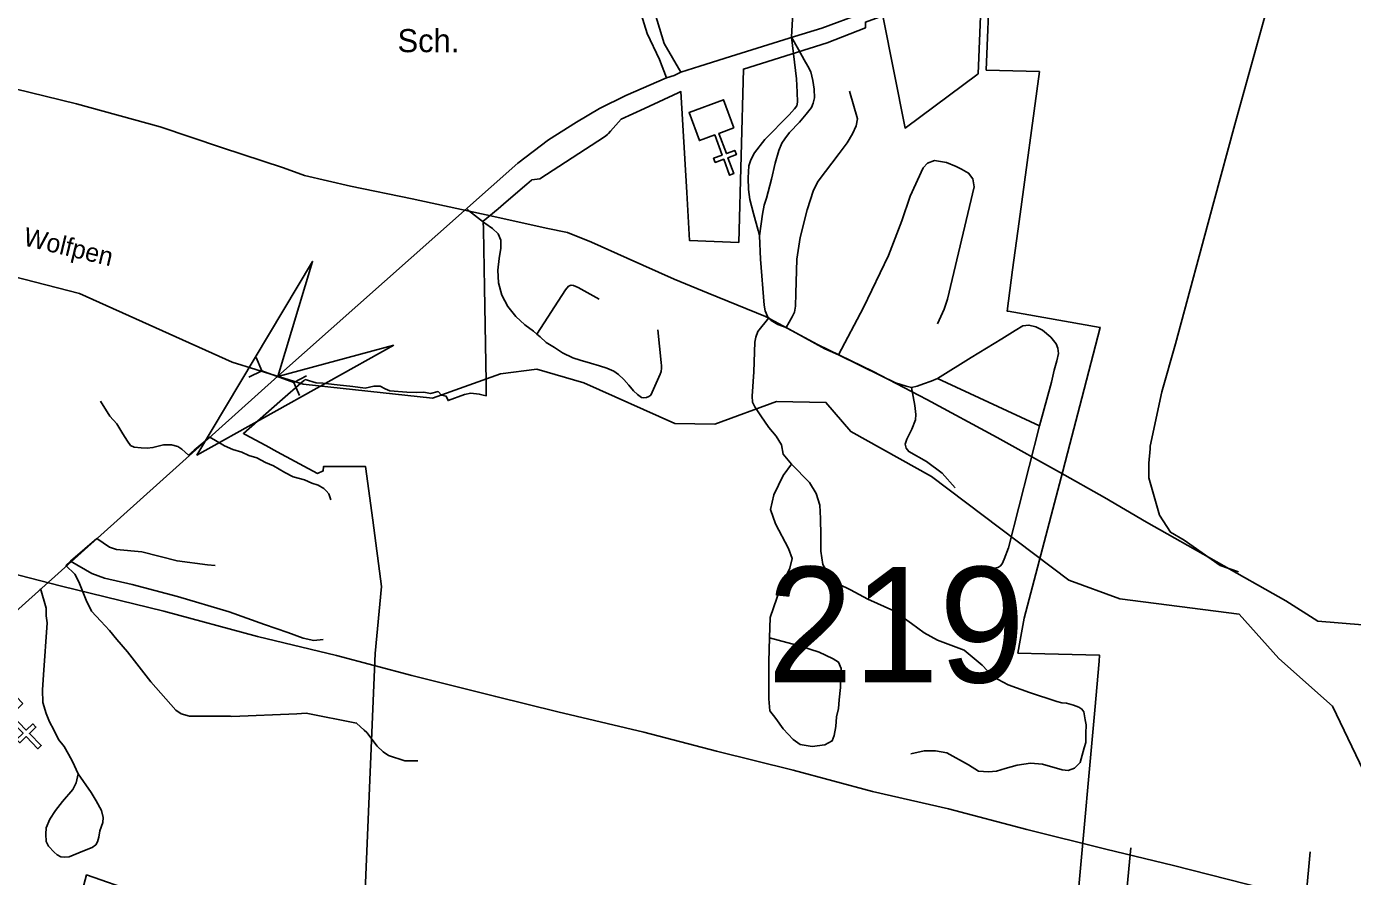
# Model space of a CAD drawing. Extents: x 884530 to 1028605, y 526725 to 653634.
# Drawn here: x 978298 to 983003, y 600417 to 603432 of the extents above; entities that cross this region are included whole.
import ezdxf

# ---------------------------------------------------------------- set-up
doc = ezdxf.new("R2010")
doc.units = 0
for name, color, linetype in [('Exist Boundary Political City Limit New', 7, 'Continuous'), ('Exist Cultural Church CELL', 7, 'Continuous'), ('Exist Cultural Educational Facility High Label', 7, 'Continuous'), ('Exist Hydrographic Creek Single Shore', 7, 'Continuous'), ('Exist Hydrographic Creek Single Shore Label', 7, 'Continuous'), ('Exist Road Non-System Type 51', 7, 'Continuous'), ('Exist Road Primary US Attributed', 7, 'Continuous'), ('Exist Road Secondary Structure Culvert Attributed CELL', 7, 'Continuous'), ('Exist Road Secondary Structure Culvert CELL', 7, 'Continuous'), ('Exist Road Secondary Structure Standard Bridge Number Label', 7, 'Continuous'), ('Exist Road Secondary Type 51 Attributed', 7, 'Continuous'), ('Exist Utilities Electrical Transmission Line', 7, 'Continuous'), ('Map Preparation Boundary City Limit Buffer Line', 7, 'Continuous')]:
    doc.layers.add(name, color=color, linetype=linetype)

msp = doc.modelspace()

# ---------------------------------------------------------------- linework, layer by layer
at = {"layer": 'Exist Boundary Political City Limit New'}
for points in [[(981892.2, 603271.9), (981703.1, 603277.1), (981716.2, 603595.6), (981687.9, 603586.2), (981674.4, 603264.1), (981415.1, 603071.8), (981336.3, 603469.6), (981274.4, 603447.4), (981275.4, 603427.6), (981138.6, 603373.9), (980841.9, 603280.9), (980825.1, 602666), (980650.4, 602672.4), (980640.5, 602843.1), (980619.8, 603200.8), (980610.4, 603196.4), (980490.1, 603141.3), (980407.3, 603103.4), (980369.8, 603060.1), (980363.3, 603052.6), (980359.1, 603049.1)], [(982030.8, 600368.2), (982088.3, 601006.5), (982103.7, 601180.1), (982105.6, 601201.6), (981911.7, 601206.8), (981815.9, 601209.2), (981823.9, 601255.2), (981838, 601332.6), (981885.6, 601513.2), (981974.8, 601855.1), (981999.5, 601949.8), (982042.1, 602113.1), (982107.8, 602364.3), (981780.9, 602421.6), (981777.3, 602422.2), (981797, 602568.6), (981820.2, 602740.1), (981892.2, 603271.9)], [(980359.1, 603049.1), (980348.5, 603040.2), (980118.9, 602891.9), (980090.4, 602887.5), (980089.6, 602886.8), (980072.8, 602872.1), (980000, 602810.3), (979990.2, 602802), (979971, 602785.6), (979918.4, 602740.8), (979918.9, 602711.3), (979922.6, 602506.6), (979928.2, 602172), (979928.6, 602149.2), (979928.9, 602121.9), (979917.9, 602124.4), (979904, 602128.1), (979874.9, 602131.4), (979852, 602126.8), (979793.6, 602105.2), (979787.1, 602120), (979770.6, 602124.4), (979757.9, 602136.7), (979731, 602130.6), (979707.6, 602134.5), (979680.8, 602133.7), (979647.1, 602135.3), (979587, 602139.6), (979570.6, 602147.1), (979552, 602156.6), (979529.6, 602155.8), (979498.9, 602148.6), (979455.4, 602154.9), (979399.8, 602160.5), (979349.2, 602166.9), (979324.9, 602168.1), (979286.2, 602179.5), (979282.6, 602176.4), (979280.8, 602174.8), (979196.9, 602101.5), (979067.3, 601987.8), (979073.4, 601984.5), (979146.3, 601945.2), (979187, 601923.4), (979329.8, 601846.6), (979350.8, 601855.7), (979352, 601871.5), (979500.3, 601871.5), (979526.1, 601680.5), (979557.8, 601444.9), (979535, 601207.6), (979485.8, 600056.9)], [(978686.6, 600360.6), (978510.9, 600422), (978440.6, 600159.7)]]:
    msp.add_lwpolyline(points, dxfattribs=at)
at = {"layer": 'Exist Cultural Church CELL'}
for points in [[(980808, 603072.6), (980754.6, 603052.7), (980781.1, 602981.3), (980811.1, 602992.4), (980816.6, 602977.4), (980786.6, 602966.3), (980807.5, 602909.9), (980792.4, 602904.4), (980771.6, 602960.8), (980741.6, 602949.7), (980736, 602964.7), (980766, 602975.7), (980739.6, 603047.2), (980685.5, 603027.3), (980648.6, 603127.1), (980771.1, 603172.4)], [(978285.1, 601030.3), (978244.1, 600990.7), (978296.9, 600935.9), (978320, 600958.1), (978331.1, 600946.5), (978308, 600924.3), (978349.7, 600881), (978338.2, 600869.9), (978296.5, 600913.2), (978273.4, 600891), (978262.3, 600902.6), (978285.4, 600924.7), (978232.6, 600979.6), (978191, 600939.7), (978117.1, 601016.4), (978211.2, 601107)]]:
    msp.add_lwpolyline(points, close=True, dxfattribs=at)
at = {"layer": 'Exist Hydrographic Creek Single Shore'}
msp.add_lwpolyline([(983522.5, 599946.2), (983206.2, 600448.1), (982931.6, 601021.3), (982741.7, 601190.2), (982601.2, 601347.1), (982177.6, 601401.6), (981996.7, 601467.6), (981508.9, 601835.1), (981222.5, 601995.1), (981134.3, 602098.6), (980959.4, 602102.1), (980739.8, 602021.2), (980598.1, 602024.1), (980275.7, 602167.6), (980109, 602216.1), (979979.9, 602199.9), (979738, 602113.8), (979279.4, 602163.3), (979026.8, 602241.7), (978485.1, 602485.1), (978167.9, 602565.8), (977926.4, 602587.4), (977792, 602684.2)], dxfattribs=at)
at = {"layer": 'Exist Road Non-System Type 51'}
for p, q in [((981012.3, 603393.6), (981018.1, 603501.6)), ((981530.4, 602182.9), (981891.9, 602015.3)), ((978453.8, 601534.7), (978546.8, 601616.1)), ((978437.3, 601519.8), (978453.8, 601534.7))]:
    msp.add_line(p, q, dxfattribs=at)
for points in [[(982861.3, 604099.1), (982721.7, 603575.5), (982585.4, 603084.3), (982511.2, 602809.6), (982374.9, 602306.3), (982326.7, 602135.8), (982284.6, 601943.3), (982285, 601933.3), (982280.6, 601883.2), (982280.6, 601831), (982292.7, 601789), (982318.7, 601698.7), (982357.1, 601637.7), (982405.1, 601610.2), (982533.2, 601520), (982598.6, 601497.2)], [(981012.3, 603393.6), (981030, 603246.3), (981032.4, 603198.7), (981033.1, 603164.1), (981030.8, 603150.2), (981023.3, 603139.5), (981004.4, 603118.1), (980917.3, 603031), (980881.2, 602984.2), (980868, 602959.5), (980861.4, 602937.3), (980858.2, 602895.4), (980859.8, 602854.3), (980864, 602818.2), (980877.1, 602768.9), (980893.5, 602708.1), (980898.4, 602689.2), (980902.5, 602606.2), (980914.8, 602443.4), (980919, 602422.9), (980928.8, 602400.7), (980931.4, 602398.1)], [(980898.4, 602689.2), (980909.4, 602766.7), (980914.7, 602798.6), (980923.2, 602823.1), (980941.4, 602890.1), (980954.1, 602947.4), (980966.9, 602992.2), (980977.5, 603017.6), (980988.1, 603033.6), (981005.2, 603055.9), (981040.2, 603093.1), (981064.7, 603120.8), (981082.8, 603144.2), (981089.1, 603160.1), (981093.3, 603179.3), (981092.3, 603210.1), (981088.1, 603240.9), (981080.6, 603271.7), (981069.9, 603290.9), (981057.2, 603314.3), (981037, 603350.4), (981012.3, 603393.6)], [(980993, 602363.8), (981015.1, 602401.5), (981023.3, 602418.8), (981026.6, 602439.3), (981027.4, 602484.5), (981031.6, 602607), (981043.1, 602683.4), (981067.7, 602782), (981089.8, 602851.9), (981106.3, 602883.1), (981181.9, 602981.7), (981209.9, 603019.5), (981228.8, 603051.6), (981241.2, 603079.5), (981246.1, 603105), (981218.1, 603202.7)], [(981178.6, 602266.7), (981267.4, 602435.2), (981357, 602619.3), (981403.8, 602742.6), (981433.4, 602830.5), (981479.1, 602931), (981495.3, 602947.1), (981519.5, 602956.6), (981562.6, 602949.8), (981596.2, 602935), (981615, 602925.6), (981640.6, 602912.1), (981655.4, 602891.9), (981660.7, 602863.7), (981566, 602464.7), (981554.5, 602429.2), (981530.3, 602376.8)], [(979861.2, 602782.2), (979924.3, 602734.7), (979951.6, 602715.2), (979971.1, 602696.6), (979981.2, 602674.4), (979981.3, 602646.1), (979975.1, 602608.5), (979970.5, 602567.7), (979972.5, 602523), (979984.7, 602478.4), (980006, 602438.2), (980034.2, 602402.7), (980066.3, 602373.3), (980096.8, 602350.8), (980108.5, 602340.8)], [(980108.5, 602340.8), (980210.6, 602497.3), (980221.4, 602510.7), (980230.1, 602514.1), (980239, 602513), (980254.7, 602506.1), (980329.2, 602464.8)], [(980931.4, 602398.1), (980893.1, 602349.6), (980885.6, 602329.6), (980881.6, 602311.6), (980878.2, 602206.6), (980872.1, 602120.3), (980874.2, 602099), (980882.3, 602083.3), (980902.9, 602050.4), (980931.6, 602009.2), (980958.4, 601978.4), (980977, 601947.6), (980983.1, 601914.6), (981012.4, 601879.4)], [(980931.4, 602398.1), (980940.4, 602389.2), (980964.1, 602374.4), (980993, 602363.8)], [(980108.5, 602340.8), (980120, 602330.8), (980142.1, 602311.4), (980171.3, 602293.7), (980199.4, 602274.7), (980236.1, 602256.9), (980262, 602248.6), (980299.5, 602237.2), (980330.7, 602228.3), (980356.5, 602219.9), (980381.2, 602209.4), (980398.2, 602197.9), (980417, 602179.3), (980434.7, 602159.1), (980451.3, 602140), (980465.6, 602126), (980480.2, 602116.1), (980488.8, 602115.1), (980497.6, 602116.3), (980506.4, 602119.3), (980512.9, 602123.9), (980546.1, 602198.4), (980549.7, 602208.6), (980550.9, 602219.4), (980551.3, 602228.1), (980549.9, 602240.1), (980537.7, 602356.4)], [(980993, 602363.8), (981130.2, 602288.9), (981178.6, 602266.7)], [(981530.4, 602182.9), (981650.3, 602257.8), (981758.8, 602324.3), (981805.7, 602353.1), (981833.7, 602369.5), (981855, 602372.7), (981878.8, 602367), (981903.5, 602354.7), (981932.3, 602330), (981951.2, 602306.2), (981957.7, 602291.4), (981959.4, 602272.5), (981953.5, 602245.4), (981944.6, 602212.5), (981934.7, 602169.8), (981891.9, 602015.3)], [(981178.6, 602266.7), (981330.7, 602192.8), (981381.6, 602168.1), (981419.2, 602155.5), (981437.5, 602150.9)], [(981437.5, 602150.9), (981449.8, 602087.6), (981453.1, 602055.6), (981452.3, 602036.7), (981439.1, 602003), (981421.1, 601968.4), (981416.1, 601950.4), (981418.6, 601936.4), (981428.5, 601924.1), (981491.7, 601888.8), (981546.8, 601847.6), (981592.8, 601795.1)], [(981437.5, 602150.9), (981458.1, 602156.6), (981480.3, 602164.9), (981507.3, 602173.9), (981530.4, 602182.9)], [(978873, 601911.2), (978848.5, 601932.7), (978834.3, 601942.1), (978811.9, 601948), (978783.8, 601948), (978745.9, 601938.2), (978726.2, 601936.2), (978704.3, 601937), (978680, 601939.2), (978667.1, 601945.1), (978656.4, 601960.8), (978639.7, 601987.4), (978618, 602022.8), (978593.5, 602049.3), (978560.1, 602102.3)], [(981891.9, 602015.3), (981781.8, 601583.1), (981767.1, 601542.5), (981759.6, 601525.5), (981752.3, 601518.1), (981744.1, 601513.2), (981715.2, 601507.4)], [(978873, 601911.2), (978892.3, 601928.5), (978947.7, 601974.9)], [(978947.7, 601974.9), (978999.7, 601944.2), (979030.1, 601931.4), (979061.7, 601922.1), (979086, 601910.4), (979114.6, 601902.3), (979146.2, 601884.9), (979173.7, 601873), (979214.5, 601850.3), (979243.9, 601834.5), (979283.9, 601823.8), (979310.5, 601812.5), (979333, 601804.4), (979352.3, 601793.1), (979361.5, 601785), (979370.7, 601773.7), (979377.9, 601752.3)], [(981012.4, 601879.4), (980982.7, 601838.7), (980949.7, 601770.5), (980937.4, 601718.9), (980955.8, 601667.6), (981002.1, 601580.3), (981015.2, 601545.3), (981006.2, 601510.4), (980971.5, 601438.2), (980936.6, 601335.4), (980934.2, 601262.9), (980931.5, 601179.7), (980931.6, 601046.9), (980935.8, 601003.8), (980956.4, 600977.1), (980983.1, 600940), (981018.1, 600903), (981042.8, 600884.5), (981085.6, 600877.2), (981130.6, 600884), (981156.5, 600897.5), (981163.1, 600916.6), (981169.9, 600949.2), (981172.2, 600982.9), (981178.9, 601012.2), (981181.2, 601043.6), (981185.7, 601087.5), (981186.8, 601128), (981188, 601153.9), (981178.9, 601177.4), (981159.8, 601188.7), (981132.9, 601202.2), (981110.3, 601212.3), (981044, 601233.7), (980934.2, 601262.9)], [(981012.4, 601879.4), (981075.6, 601813.9), (981100.3, 601774.8), (981112.6, 601733.7), (981114.7, 601686.4), (981116.7, 601626.8), (981116.7, 601571.2), (981123, 601524), (981145.5, 601484.9), (981180.5, 601454.1), (981221.6, 601433.5), (981283.3, 601400.6), (981375.8, 601359.5), (981437.5, 601314.3), (981482.7, 601281.3), (981530, 601254.6), (981624.6, 601219.7), (981688.3, 601166.2), (981727.3, 601125), (981780.9, 601096.3), (981856.9, 601069.6), (981953.9, 601037.2), (981972, 601032.6), (981988.2, 601031), (982013.3, 601024.5), (982031.8, 601017.3), (982043.1, 601010.7), (982049.8, 601000.3), (982054.5, 600972.8), (982057.4, 600954.8), (982056.5, 600923.4), (982056.5, 600892.1), (982050.7, 600873.1), (982036.2, 600821), (982016.1, 600800.9), (981994.6, 600792.4), (981973.1, 600795.3), (981902.9, 600815.3), (981859.9, 600818.2), (981812.6, 600811), (981770.6, 600800.2), (981739.8, 600789.9), (981710.9, 600787.9), (981676, 600789.9), (981640.3, 600812.5), (981562.9, 600855.8), (981523.8, 600861.9), (981482.7, 600861.9), (981435.5, 600851.6)], [(978546.8, 601616.1), (978592.3, 601584.6), (978616.7, 601576.8), (978706.7, 601568.3), (978832, 601536), (978940.1, 601521.8), (978966.6, 601519.7)], [(978453.8, 601534.7), (978529.3, 601491.2), (978574.8, 601474.9), (978673.1, 601453), (978833, 601409.7), (979016.8, 601355.9), (979142.4, 601311.1), (979224.6, 601282.6), (979279.8, 601261.8), (979317.2, 601254.2), (979350.1, 601257.3)], [(978437.3, 601519.8), (978468.8, 601488.6), (978483.8, 601461.4), (978495, 601432.7), (978509, 601396.8), (978527.9, 601357.9), (978560.9, 601321.9), (978592.1, 601289), (978617.9, 601257.6), (978656.3, 601213.7), (978739.3, 601107.4), (978827.4, 601006.3), (978846.3, 600993.9), (978875.8, 600985.3), (979020.6, 600985.7), (979026.6, 600984.6), (979256.5, 600994.1), (979289.6, 600996.3), (979468.6, 600960.7), (979495.5, 600935.9), (979505.6, 600927.2), (979541.9, 600879.2), (979563, 600859.4), (979582.2, 600845.3), (979640.1, 600826.5), (979683.2, 600827.3), (979686.5, 600827.5)], [(978347.1, 601438.1), (978367.5, 601368.7), (978367.5, 601340.8), (978370.6, 601316.1), (978357.5, 601132.4), (978354.3, 601078.3), (978356, 601034), (978367.5, 600994.7), (978378.8, 600965.1), (978394.9, 600936.6), (978411.3, 600902.4), (978431.5, 600877.4), (978446.1, 600850.3), (978460.9, 600824.1), (978480.7, 600780.6), (978526.5, 600714.2), (978544.5, 600684.7), (978564.2, 600650.3), (978569.1, 600625.6), (978568.7, 600608.6), (978558.2, 600578.3), (978554, 600556.3), (978550, 600539.9), (978543.4, 600528.5), (978531.1, 600520), (978497, 600505.9), (978449.5, 600486.3), (978433.3, 600485.4), (978419.3, 600486.9), (978406.6, 600493.7), (978395.4, 600502.6), (978375.7, 600523.9), (978367.5, 600540.4), (978365.7, 600566.6), (978367.1, 600588.7), (978379.9, 600619.8), (978400, 600650.9), (978425.1, 600682.1), (978461.6, 600725.8), (978473.6, 600748.9), (978480.7, 600780.6)], [(982494.4, 599960), (982448.3, 599970.2), (982404, 599977.3), (982377.8, 599979.2), (982358.6, 599980.5), (982333, 599979.2), (982258.6, 599970.9), (982211.3, 599964.5), (982200.4, 599964.5), (982192, 599968.9), (982186.9, 599977.9), (982183.7, 599988.2), (982183.7, 600021.5), (982190.1, 600085.5), (982201.6, 600355.9), (982216.4, 600518)], [(982805.7, 599901), (982806.4, 599936.9), (982810.2, 600039.5), (982853.2, 600504.6)]]:
    msp.add_lwpolyline(points, dxfattribs=at)
at = {"layer": 'Exist Road Primary US Attributed'}
for points in [[(980331.3, 603141.2), (980423.9, 603187.5), (980568.9, 603249.5), (980596.3, 603257.9), (980619.4, 603270.5), (980686.7, 603291.6), (980796, 603325.2), (981023.1, 603396.8), (981119.8, 603426.2), (981260.7, 603477.7), (981536.1, 603573.5), (981712.7, 603630.2), (981845.2, 603674.4), (982068, 603751.2), (982215.2, 603801.7), (982375, 603854.3), (982442.3, 603877.4), (982522.2, 603912.1), (982650.4, 603975.2), (982797.6, 604061.5), (982856.5, 604097.2), (982945.2, 604161.1), (983014.1, 604215.8)], [(980249.3, 603092.8), (980331.3, 603141.2)], [(977931.5, 601063.4), (979189.4, 602191.6), (980041.2, 602947.6), (980150.5, 603029.7), (980249.3, 603092.8)]]:
    msp.add_lwpolyline(points, dxfattribs=at)
at = {"layer": 'Exist Road Secondary Structure Culvert Attributed CELL'}
msp.add_lwpolyline([(979601.1, 602301.2), (978902.3, 601911.7), (979312.7, 602598.4), (979189.4, 602190.2)], close=True, dxfattribs=at)
at = {"layer": 'Exist Road Secondary Structure Culvert CELL'}
for p, q in [((979112.3, 602257.5), (979132.5, 602210.9)), ((979087.1, 602188.2), (979132.5, 602210.9)), ((979246.2, 602169.6), (979132.5, 602210.9)), ((979291.6, 602192.3), (979246.2, 602169.6)), ((979266.4, 602123), (979246.2, 602169.6))]:
    msp.add_line(p, q, dxfattribs=at)
at = {"layer": 'Exist Road Secondary Type 51 Attributed'}
for points in [[(980539.5, 604005.7), (980503.7, 603826.9), (980497.4, 603732.3), (980486.9, 603656.5), (980476.4, 603534.5), (980478.5, 603475.6), (980499.5, 603407.3), (980543.7, 603314.7), (980568.9, 603249.5)], [(980619.4, 603270.5), (980560.5, 603371.5), (980518.5, 603508.2), (980512.2, 603640.8), (980537.4, 603799.6), (980550, 603944.7), (980539.5, 604005.7)]]:
    msp.add_lwpolyline(points, dxfattribs=at)
at = {"layer": 'Exist Utilities Electrical Transmission Line'}
for points in [[(983125.3, 601301.9), (982879.9, 601322.4), (982766.3, 601394.3), (982271.6, 601673.5), (982122.5, 601760.8), (981963.5, 601850.4), (981741.7, 601974.1), (981492.1, 602108.9), (981301.5, 602207.6), (981104.6, 602304.4), (980919.9, 602402.9), (980716.7, 602486.1), (980596.3, 602536.1), (980428.8, 602610.1), (980302.7, 602666.4), (980217.7, 602701.4), (980142.2, 602716.1), (979955.6, 602758.5), (979665.6, 602820.5), (979447.1, 602866.1), (979284.2, 602903.8), (979209.1, 602930.3), (978989.5, 603002.2), (978771.9, 603075.6), (978474.5, 603158), (978198.6, 603225.5)], [(982688.9, 600374.3), (982367.5, 600455.4), (982127.4, 600513.9), (981847.5, 600583.5), (981569.9, 600657.1), (981299.9, 600718.6), (981018.4, 600794.3), (980746.5, 600861.8), (980488.7, 600928.8), (980182.9, 601001.3), (979962.7, 601055), (979665.2, 601129.4), (979397.3, 601200.8), (979117.6, 601268.5), (978784.3, 601358), (978421.2, 601446.7), (978117.7, 601525.2)]]:
    msp.add_lwpolyline(points, dxfattribs=at)
at = {"layer": 'Map Preparation Boundary City Limit Buffer Line'}
for points in [[(981892.2, 603271.9), (981703.1, 603277.1), (981716.2, 603595.6), (981687.9, 603586.2), (981674.4, 603264.1), (981415.1, 603071.8), (981336.3, 603469.6), (981274.4, 603447.4), (981275.4, 603427.6), (981138.6, 603373.9), (980841.9, 603280.9), (980825.1, 602666), (980650.4, 602672.4), (980640.5, 602843.1), (980619.8, 603200.8), (980610.4, 603196.4), (980490.1, 603141.3), (980407.3, 603103.4), (980369.8, 603060.1), (980363.3, 603052.6), (980359.1, 603049.1)], [(982030.8, 600368.2), (982088.3, 601006.5), (982103.7, 601180.1), (982105.6, 601201.6), (981911.7, 601206.8), (981815.9, 601209.2), (981823.9, 601255.2), (981838, 601332.6), (981885.6, 601513.2), (981974.8, 601855.1), (981999.5, 601949.8), (982042.1, 602113.1), (982107.8, 602364.3), (981780.9, 602421.6), (981777.3, 602422.2), (981797, 602568.6), (981820.2, 602740.1), (981892.2, 603271.9)], [(980359.1, 603049.1), (980348.5, 603040.2), (980118.9, 602891.9), (980090.4, 602887.5), (980089.6, 602886.8), (980072.8, 602872.1), (980000, 602810.3), (979990.2, 602802), (979971, 602785.6), (979918.4, 602740.8), (979918.9, 602711.3), (979922.6, 602506.6), (979928.2, 602172), (979928.6, 602149.2), (979928.9, 602121.9), (979917.9, 602124.4), (979904, 602128.1), (979874.9, 602131.4), (979852, 602126.8), (979793.6, 602105.2), (979787.1, 602120), (979770.6, 602124.4), (979757.9, 602136.7), (979731, 602130.6), (979707.6, 602134.5), (979680.8, 602133.7), (979647.1, 602135.3), (979587, 602139.6), (979570.6, 602147.1), (979552, 602156.6), (979529.6, 602155.8), (979498.9, 602148.6), (979455.4, 602154.9), (979399.8, 602160.5), (979349.2, 602166.9), (979324.9, 602168.1), (979286.2, 602179.5), (979282.6, 602176.4), (979280.8, 602174.8), (979196.9, 602101.5), (979067.3, 601987.8), (979073.4, 601984.5), (979146.3, 601945.2), (979187, 601923.4), (979329.8, 601846.6), (979350.8, 601855.7), (979352, 601871.5), (979500.3, 601871.5), (979526.1, 601680.5), (979557.8, 601444.9), (979535, 601207.6), (979485.8, 600056.9)], [(978686.6, 600360.6), (978510.9, 600422), (978440.6, 600159.7)]]:
    msp.add_lwpolyline(points, dxfattribs=at)

# ---------------------------------------------------------------- texts
at = {"layer": 'Exist Cultural Educational Facility High Label'}
msp.add_text('Sch.', height=82.02, dxfattribs=at).set_placement((979614.2, 603340.8))
at = {"layer": 'Exist Hydrographic Creek Single Shore Label'}
msp.add_text('Wolfpen', height=65.62, rotation=346.4694, dxfattribs=at).set_placement((978282.6, 602656.5))
msp.add_text('Wolfpen', height=65.62, rotation=346.4694, dxfattribs=at).set_placement((978282.6, 602656.5))
at = {"layer": 'Exist Road Secondary Structure Standard Bridge Number Label'}
msp.add_text('219', height=410.1, dxfattribs=at).set_placement((980925.8, 601104.9))

doc.saveas('drawing.dxf')
